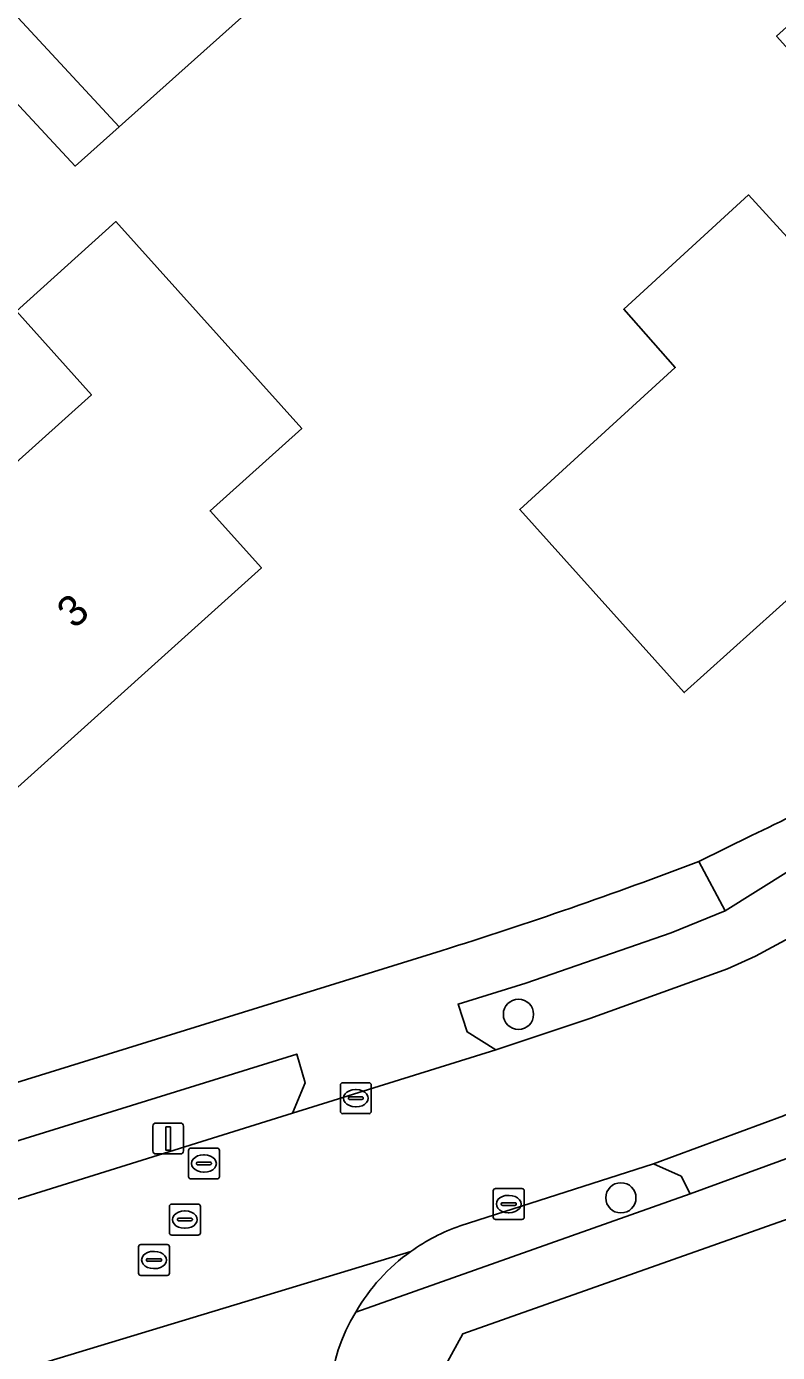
# Model space of a CAD drawing. Extents: x 163266 to 164362, y 381528 to 382286.
# Drawn here: x 163878.84 to 163903.13, y 381642.39 to 381685.27 of the extents above; entities that cross this region are included whole.
import ezdxf

# ---------------------------------------------------------------- set-up
doc = ezdxf.new("R2010")
doc.units = 0
for name, color, linetype in [('IMGEO_Boom', 7, 'Continuous'), ('IMGEO_Erf', 7, 'Continuous'), ('IMGEO_Groenvoorziening', 7, 'Continuous'), ('IMGEO_Haag', 7, 'Continuous'), ('IMGEO_Hek', 7, 'Continuous'), ('IMGEO_Kolk', 7, 'Continuous'), ('IMGEO_Lichtmast', 7, 'Continuous'), ('IMGEO_Pand', 7, 'Continuous'), ('IMGEO_Pand_nummerreeks', 7, 'Continuous'), ('IMGEO_Rijbaan_lokaal_open', 7, 'Continuous'), ('IMGEO_Rioolput', 7, 'Continuous'), ('IMGEO_Voetpad_open', 7, 'Continuous')]:
    doc.layers.add(name, color=color, linetype=linetype)

msp = doc.modelspace()

# ---------------------------------------------------------------- linework, layer by layer
at = {"layer": 'IMGEO_Boom'}
for centre in [(163894.752, 381653.329), (163898.065, 381647.395)]:
    msp.add_circle(centre, 0.489, dxfattribs=at)
at = {"layer": 'IMGEO_Erf'}
for points in [[(163813.536, 381684.558), (163844.648, 381661.7), (163845.156, 381661.33), (163866.027, 381679.982), (163874.024, 381687.636), (163880.414, 381680.758), (163881.837, 381682.029), (163902.744, 381700.712), (163881.763, 381723.722)], [(163902.744, 381700.712), (163881.837, 381682.029), (163880.414, 381680.758), (163874.024, 381687.636), (163866.027, 381679.982), (163845.156, 381661.33), (163856.71, 381652.917)], [(163900.588, 381658.268), (163902.286, 381659.109)], [(163874.763, 381649.963), (163892.253, 381655.386)], [(163905.281, 381647.443), (163905.312, 381647.362), (163892.952, 381643.003), (163890.818, 381639.108), (163894.047, 381628.59)]]:
    msp.add_lwpolyline(points, dxfattribs=at)
for points in [[(163910.845, 381685.239), (163911.326, 381685.672), (163917.227, 381679.103), (163900.114, 381663.732), (163894.791, 381669.649), (163899.822, 381674.244), (163898.16, 381676.126), (163902.193, 381679.825), (163903.898, 381677.967), (163906.916, 381680.724), (163903.102, 381684.959), (163907.494, 381688.938)], [(163872.768, 381668.141), (163872.211, 381667.639), (163873.261, 381666.473), (163880.938, 381673.363), (163878.509, 381676.061), (163881.732, 381678.963), (163887.739, 381672.277), (163884.777, 381669.606), (163886.436, 381667.762), (163878.235, 381660.379), (163876.574, 381662.222), (163867.219, 381653.819), (163861.224, 381660.52), (163870.832, 381669.17), (163870.966, 381669.022), (163871.524, 381669.524)]]:
    msp.add_lwpolyline(points, close=True, dxfattribs=at)
for centre, radius, start, end in [((163891.772, 381681.977), 25.169, 294.6909, 309.6896), ((163848.703, 381794.829), 146.085, 287.34415, 290.80363)]:
    msp.add_arc(centre, radius, start, end, dxfattribs=at)
at = {"layer": 'IMGEO_Groenvoorziening'}
for points in [[(163909.942, 381659.876), (163908.824, 381661.296), (163901.437, 381656.675), (163899.692, 381655.96), (163894.99, 381654.332), (163892.801, 381653.658), (163893.095, 381652.76), (163894.024, 381652.181), (163897.063, 381653.193), (163901.509, 381654.797), (163902.422, 381655.214), (163903.641, 381655.862), (163906.099, 381657.289), (163907.748, 381658.343)], [(163887.447, 381650.131), (163887.849, 381651.111), (163887.578, 381652.044), (163877.042, 381648.771), (163874.147, 381647.878), (163872.282, 381647.448), (163870.067, 381647.164), (163867.358, 381647.136), (163865.246, 381647.357), (163863.144, 381647.796), (163861.915, 381648.16), (163860.5, 381648.682), (163859.824, 381647.022), (163861.271, 381646.469), (163862.62, 381646.056), (163864.431, 381645.644), (163866.089, 381645.401), (163867.999, 381645.264), (163869.713, 381645.304), (163871.284, 381645.445), (163872.764, 381645.681), (163874.425, 381646.069)]]:
    msp.add_lwpolyline(points, close=True, dxfattribs=at)
for points in [[(163900.305, 381647.52), (163900.015, 381648.091), (163899.123, 381648.496), (163892.869, 381646.488)], [(163889.487, 381643.701), (163900.305, 381647.52)]]:
    msp.add_lwpolyline(points, dxfattribs=at)
for centre, radius, start, end in [((163894.889, 381640.617), 6.208, 108.9896, 125.6242), ((163894.9, 381640.57), 6.253, 125.4513, 149.9549)]:
    msp.add_arc(centre, radius, start, end, dxfattribs=at)
at = {"layer": 'IMGEO_Haag'}
for points in [[(163894.024, 381652.181), (163897.063, 381653.193), (163901.509, 381654.797), (163902.422, 381655.214), (163903.641, 381655.862), (163906.099, 381657.289), (163907.748, 381658.343), (163909.942, 381659.876), (163908.824, 381661.296), (163901.437, 381656.675), (163899.692, 381655.96), (163894.99, 381654.332), (163892.801, 381653.658), (163893.095, 381652.76)], [(163887.447, 381650.131), (163887.849, 381651.111), (163887.578, 381652.044), (163877.042, 381648.771), (163874.147, 381647.878), (163872.282, 381647.448), (163870.067, 381647.164), (163867.358, 381647.136), (163865.246, 381647.357), (163863.144, 381647.796), (163861.915, 381648.16), (163860.5, 381648.682), (163859.824, 381647.022), (163861.271, 381646.469), (163862.62, 381646.056), (163864.431, 381645.644), (163866.089, 381645.401), (163867.999, 381645.264), (163869.713, 381645.304), (163871.284, 381645.445), (163872.764, 381645.681), (163874.425, 381646.069)]]:
    msp.add_lwpolyline(points, close=True, dxfattribs=at)
for points in [[(163900.305, 381647.52), (163900.015, 381648.091), (163899.123, 381648.496), (163892.869, 381646.488)], [(163889.487, 381643.701), (163900.305, 381647.52)]]:
    msp.add_lwpolyline(points, dxfattribs=at)
for centre, radius, start, end in [((163894.889, 381640.617), 6.208, 108.9896, 125.6242), ((163894.9, 381640.57), 6.253, 125.4513, 149.9549)]:
    msp.add_arc(centre, radius, start, end, dxfattribs=at)
at = {"layer": 'IMGEO_Hek'}
for points in [[(163902.744, 381700.712), (163881.837, 381682.029)], [(163881.837, 381682.029), (163874.606, 381689.824), (163846.633, 381663.876), (163845.156, 381661.33)]]:
    msp.add_lwpolyline(points, dxfattribs=at)
at = {"layer": 'IMGEO_Kolk'}
for p, q in [((163888.99, 381650.191), (163888.99, 381651.043)), ((163889.065, 381651.117), (163889.917, 381651.117)), ((163889.478, 381650.897), (163889.503, 381650.897)), ((163889.991, 381651.043), (163889.991, 381650.191)), ((163889.249, 381650.611), (163889.249, 381650.623)), ((163889.687, 381650.574), (163889.289, 381650.574)), ((163889.292, 381650.66), (163889.69, 381650.66)), ((163889.501, 381650.337), (163889.476, 381650.337)), ((163889.733, 381650.623), (163889.733, 381650.611)), ((163889.917, 381650.117), (163889.065, 381650.117)), ((163893.937, 381646.769), (163893.937, 381647.621)), ((163894.012, 381647.695), (163894.864, 381647.695)), ((163894.425, 381647.475), (163894.45, 381647.475)), ((163894.938, 381647.621), (163894.938, 381646.769)), ((163894.196, 381647.189), (163894.196, 381647.201)), ((163894.634, 381647.152), (163894.236, 381647.152)), ((163894.239, 381647.238), (163894.637, 381647.238)), ((163894.448, 381646.915), (163894.423, 381646.915)), ((163894.68, 381647.201), (163894.68, 381647.189)), ((163894.864, 381646.695), (163894.012, 381646.695))]:
    msp.add_line(p, q, dxfattribs=at)
for points in [[(163888.99, 381650.191), (163888.99, 381651.043)], [(163889.065, 381651.117), (163889.917, 381651.117)], [(163889.991, 381651.043), (163889.991, 381650.191)], [(163889.917, 381650.117), (163889.065, 381650.117)], [(163893.937, 381646.769), (163893.937, 381647.621)], [(163894.012, 381647.695), (163894.864, 381647.695)], [(163894.938, 381647.621), (163894.938, 381646.769)], [(163894.864, 381646.695), (163894.012, 381646.695)]]:
    msp.add_lwpolyline(points, dxfattribs=at)
for centre, radius, start, end in [((163889.067, 381651.041), 0.0765, 91.552, 178.448), ((163889.067, 381651.041), 0.0765, 91.552, 178.448), ((163889.915, 381651.041), 0.0765, 1.552, 88.448), ((163889.915, 381651.041), 0.0765, 1.552, 88.448), ((163889.289, 381650.62), 0.0403, 85.8775, 175.7526), ((163889.286, 381650.61), 0.0366, 178.938, 274.7102), ((163889.69, 381650.617), 0.043, 264.8664, 352.4533), ((163889.694, 381650.622), 0.0386, 1.7309, 96.639), ((163889.067, 381650.193), 0.0765, 181.552, 268.448), ((163889.067, 381650.193), 0.0765, 181.552, 268.448), ((163889.915, 381650.193), 0.0765, 271.552, 358.448), ((163889.915, 381650.193), 0.0765, 271.552, 358.448), ((163894.014, 381647.619), 0.0765, 91.552, 178.448), ((163894.014, 381647.619), 0.0765, 91.552, 178.448), ((163894.862, 381647.619), 0.0765, 1.552, 88.448), ((163894.862, 381647.619), 0.0765, 1.552, 88.448), ((163894.236, 381647.198), 0.0403, 85.8775, 175.7526), ((163894.233, 381647.188), 0.0366, 178.938, 274.7102), ((163894.637, 381647.195), 0.043, 264.8664, 352.4533), ((163894.641, 381647.2), 0.0386, 1.7309, 96.639), ((163894.014, 381646.771), 0.0765, 181.552, 268.448), ((163894.014, 381646.771), 0.0765, 181.552, 268.448), ((163894.862, 381646.771), 0.0765, 271.552, 358.448), ((163894.862, 381646.771), 0.0765, 271.552, 358.448)]:
    msp.add_arc(centre, radius, start, end, dxfattribs=at)
for centre, major_axis, ratio, start_param, end_param in [((163889.477, 381650.617), (-0.387, 0.002), 0.722429, 4.712389, 7.853982), ((163889.502, 381650.617), (-0.39, 0.002), 0.717154, 1.570796, 4.712389), ((163894.424, 381647.195), (-0.387, 0.002), 0.722429, 4.712389, 7.853982), ((163894.449, 381647.195), (-0.39, 0.002), 0.717154, 1.570796, 4.712389)]:
    msp.add_ellipse(centre, major_axis=major_axis, ratio=ratio, start_param=start_param, end_param=end_param, dxfattribs=at)
at = {"layer": 'IMGEO_Lichtmast'}
for p, q in [((163882.923, 381648.913), (163882.923, 381649.713)), ((163882.923, 381649.713), (163882.923, 381648.913)), ((163883.023, 381649.813), (163883.813, 381649.813)), ((163883.813, 381649.813), (163883.023, 381649.813)), ((163883.913, 381649.713), (163883.913, 381648.913)), ((163883.913, 381648.913), (163883.913, 381649.713)), ((163883.813, 381648.813), (163883.023, 381648.813)), ((163883.023, 381648.813), (163883.813, 381648.813))]:
    msp.add_line(p, q, dxfattribs=at)
msp.add_lwpolyline([(163883.343, 381649.688), (163883.493, 381649.688), (163883.493, 381648.938), (163883.343, 381648.938), (163883.343, 381649.688)], dxfattribs=at)
for centre, start, end in [((163883.023, 381649.713), 90, 180), ((163883.023, 381649.713), 90, 180), ((163883.813, 381649.713), 0, 90), ((163883.813, 381649.713), 360, 90), ((163883.023, 381648.913), 180, 270), ((163883.023, 381648.913), 180, 270), ((163883.813, 381648.913), 270, 0), ((163883.813, 381648.913), 270, 0)]:
    msp.add_arc(centre, 0.1, start, end, dxfattribs=at)
at = {"layer": 'IMGEO_Pand'}
for points in [[(163900.114, 381663.732), (163917.227, 381679.103), (163911.326, 381685.672), (163910.845, 381685.239), (163907.494, 381688.938), (163903.102, 381684.959), (163906.916, 381680.724), (163903.898, 381677.967), (163902.193, 381679.825), (163898.16, 381676.126), (163899.822, 381674.244), (163894.791, 381669.649)], [(163861.224, 381660.52), (163867.219, 381653.819), (163876.574, 381662.222), (163878.235, 381660.379), (163886.436, 381667.762), (163884.777, 381669.606), (163887.739, 381672.277), (163881.732, 381678.963), (163878.509, 381676.061), (163880.938, 381673.363), (163873.261, 381666.473), (163872.211, 381667.639), (163872.768, 381668.141), (163871.524, 381669.524), (163870.966, 381669.022), (163870.832, 381669.17)]]:
    msp.add_lwpolyline(points, close=True, dxfattribs=at)
at = {"layer": 'IMGEO_Rijbaan_lokaal_open'}
for points in [[(163924.816, 381672.964), (163919.599, 381668.268), (163912.446, 381661.828), (163911.229, 381660.85), (163909.942, 381659.876), (163907.748, 381658.343), (163906.099, 381657.289), (163903.641, 381655.862), (163902.422, 381655.214), (163901.509, 381654.797), (163897.063, 381653.193), (163894.024, 381652.181), (163887.447, 381650.131), (163874.425, 381646.069)], [(163892.869, 381646.488), (163899.123, 381648.496), (163903.327, 381650.044), (163904.788, 381650.707)], [(163891.273, 381645.664), (163878.855, 381641.903)], [(163878.855, 381641.903), (163891.273, 381645.664)]]:
    msp.add_lwpolyline(points, dxfattribs=at)
for centre, radius, start, end in [((163894.889, 381640.617), 6.208, 108.9896, 125.6242), ((163894.9, 381640.57), 6.253, 125.4513, 149.9549), ((163894.265, 381640.748), 5.617, 148.2815, 202.8015)]:
    msp.add_arc(centre, radius, start, end, dxfattribs=at)
at = {"layer": 'IMGEO_Rioolput'}
for p, q in [((163884.077, 381648.079), (163884.077, 381648.931)), ((163884.152, 381649.005), (163885.004, 381649.005)), ((163884.565, 381648.785), (163884.59, 381648.785)), ((163885.078, 381648.931), (163885.078, 381648.079)), ((163884.336, 381648.499), (163884.336, 381648.511)), ((163884.774, 381648.462), (163884.376, 381648.462)), ((163884.379, 381648.548), (163884.777, 381648.548)), ((163884.588, 381648.225), (163884.563, 381648.225)), ((163884.82, 381648.511), (163884.82, 381648.499)), ((163885.004, 381648.005), (163884.152, 381648.005)), ((163883.46, 381646.265), (163883.46, 381647.117)), ((163883.535, 381647.191), (163884.387, 381647.191)), ((163883.948, 381646.971), (163883.973, 381646.971)), ((163884.461, 381647.117), (163884.461, 381646.265)), ((163883.719, 381646.685), (163883.719, 381646.697)), ((163884.157, 381646.648), (163883.759, 381646.648)), ((163883.762, 381646.734), (163884.16, 381646.734)), ((163884.203, 381646.697), (163884.203, 381646.685)), ((163884.387, 381646.191), (163883.535, 381646.191)), ((163883.971, 381646.411), (163883.946, 381646.411)), ((163882.462, 381644.959), (163882.462, 381645.811)), ((163882.537, 381645.885), (163883.389, 381645.885)), ((163882.95, 381645.665), (163882.975, 381645.665)), ((163883.463, 381645.811), (163883.463, 381644.959)), ((163882.721, 381645.379), (163882.721, 381645.391)), ((163883.159, 381645.342), (163882.761, 381645.342)), ((163882.764, 381645.428), (163883.162, 381645.428)), ((163883.205, 381645.391), (163883.205, 381645.379)), ((163883.389, 381644.885), (163882.537, 381644.885)), ((163882.973, 381645.105), (163882.948, 381645.105))]:
    msp.add_line(p, q, dxfattribs=at)
for points in [[(163884.077, 381648.079), (163884.077, 381648.931)], [(163884.152, 381649.005), (163885.004, 381649.005)], [(163885.078, 381648.931), (163885.078, 381648.079)], [(163885.004, 381648.005), (163884.152, 381648.005)], [(163883.46, 381646.265), (163883.46, 381647.117)], [(163883.535, 381647.191), (163884.387, 381647.191)], [(163884.461, 381647.117), (163884.461, 381646.265)], [(163884.387, 381646.191), (163883.535, 381646.191)], [(163882.462, 381644.959), (163882.462, 381645.811)], [(163882.537, 381645.885), (163883.389, 381645.885)], [(163883.463, 381645.811), (163883.463, 381644.959)], [(163883.389, 381644.885), (163882.537, 381644.885)]]:
    msp.add_lwpolyline(points, dxfattribs=at)
for centre, radius, start, end in [((163884.154, 381648.929), 0.0765, 91.552, 178.448), ((163884.154, 381648.929), 0.0765, 91.552, 178.448), ((163885.002, 381648.929), 0.0765, 1.552, 88.448), ((163885.002, 381648.929), 0.0765, 1.552, 88.448), ((163884.376, 381648.508), 0.0403, 85.8775, 175.7526), ((163884.373, 381648.498), 0.0366, 178.938, 274.7102), ((163884.777, 381648.505), 0.043, 264.8664, 352.4533), ((163884.781, 381648.51), 0.0386, 1.7309, 96.639), ((163884.154, 381648.081), 0.0765, 181.552, 268.448), ((163884.154, 381648.081), 0.0765, 181.552, 268.448), ((163885.002, 381648.081), 0.0765, 271.552, 358.448), ((163885.002, 381648.081), 0.0765, 271.552, 358.448), ((163883.537, 381647.115), 0.0765, 91.552, 178.448), ((163883.537, 381647.115), 0.0765, 91.552, 178.448), ((163884.385, 381647.115), 0.0765, 1.552, 88.448), ((163884.385, 381647.115), 0.0765, 1.552, 88.448), ((163883.759, 381646.694), 0.0403, 85.8775, 175.7526), ((163883.756, 381646.684), 0.0366, 178.938, 274.7102), ((163884.16, 381646.691), 0.043, 264.8664, 352.4533), ((163884.164, 381646.696), 0.0386, 1.7309, 96.639), ((163883.537, 381646.267), 0.0765, 181.552, 268.448), ((163883.537, 381646.267), 0.0765, 181.552, 268.448), ((163884.385, 381646.267), 0.0765, 271.552, 358.448), ((163884.385, 381646.267), 0.0765, 271.552, 358.448), ((163882.539, 381645.809), 0.0765, 91.552, 178.448), ((163882.539, 381645.809), 0.0765, 91.552, 178.448), ((163883.387, 381645.809), 0.0765, 1.552, 88.448), ((163883.387, 381645.809), 0.0765, 1.552, 88.448), ((163882.761, 381645.388), 0.0403, 85.8775, 175.7526), ((163882.758, 381645.378), 0.0366, 178.938, 274.7102), ((163883.162, 381645.385), 0.043, 264.8664, 352.4533), ((163883.166, 381645.39), 0.0386, 1.7309, 96.639), ((163882.539, 381644.961), 0.0765, 181.552, 268.448), ((163882.539, 381644.961), 0.0765, 181.552, 268.448), ((163883.387, 381644.961), 0.0765, 271.552, 358.448), ((163883.387, 381644.961), 0.0765, 271.552, 358.448)]:
    msp.add_arc(centre, radius, start, end, dxfattribs=at)
for centre, major_axis, ratio, start_param, end_param in [((163884.564, 381648.505), (-0.387, 0.002), 0.722429, 4.712389, 7.853982), ((163884.589, 381648.505), (-0.39, 0.002), 0.717154, 1.570796, 4.712389), ((163883.947, 381646.691), (-0.387, 0.002), 0.722429, 4.712389, 7.853982), ((163883.972, 381646.691), (-0.39, 0.002), 0.717154, 1.570796, 4.712389), ((163882.949, 381645.385), (-0.387, 0.002), 0.722429, 4.712389, 7.853982), ((163882.974, 381645.385), (-0.39, 0.002), 0.717154, 1.570796, 4.712389)]:
    msp.add_ellipse(centre, major_axis=major_axis, ratio=ratio, start_param=start_param, end_param=end_param, dxfattribs=at)
at = {"layer": 'IMGEO_Voetpad_open'}
for points in [[(163902.286, 381659.109), (163900.588, 381658.268), (163901.437, 381656.675), (163908.824, 381661.296), (163909.942, 381659.876), (163911.229, 381660.85), (163910.092, 381662.118), (163919.183, 381669.863), (163923.136, 381673.808), (163938.9, 381687.899)], [(163942.762, 381680.116), (163923.941, 381663.122), (163923.429, 381662.631), (163919.418, 381659.091), (163918.114, 381657.894), (163915.606, 381655.796), (163914.542, 381654.925), (163913.059, 381655.894), (163911.734, 381654.932), (163913.023, 381654.044), (163912.044, 381653.452), (163906.295, 381650.033), (163904.646, 381649.112), (163900.305, 381647.52), (163889.487, 381643.701)], [(163877.042, 381648.771), (163887.578, 381652.044), (163887.849, 381651.111), (163887.447, 381650.131), (163894.024, 381652.181), (163893.095, 381652.76), (163892.801, 381653.658), (163894.99, 381654.332), (163899.692, 381655.96), (163901.437, 381656.675), (163900.588, 381658.268)], [(163892.253, 381655.386), (163874.763, 381649.963)], [(163889.087, 381638.571), (163890.818, 381639.108), (163892.952, 381643.003), (163905.312, 381647.362), (163905.281, 381647.443)]]:
    msp.add_lwpolyline(points, dxfattribs=at)
msp.add_lwpolyline([(163900.305, 381647.52), (163904.646, 381649.112), (163904.431, 381649.731), (163904.788, 381650.707), (163903.327, 381650.044), (163899.123, 381648.496), (163900.015, 381648.091)], close=True, dxfattribs=at)
for centre, radius, start, end in [((163891.772, 381681.977), 25.169, 294.6909, 309.6896), ((163848.703, 381794.829), 146.085, 287.34415, 290.80363), ((163894.265, 381640.748), 5.617, 148.2815, 202.8015)]:
    msp.add_arc(centre, radius, start, end, dxfattribs=at)

# ---------------------------------------------------------------- texts
at = {"layer": 'IMGEO_Pand_nummerreeks'}
msp.add_text('3', height=1, rotation=41.3748, dxfattribs=at).set_placement((163880.379, 381665.764))

doc.saveas('drawing.dxf')
